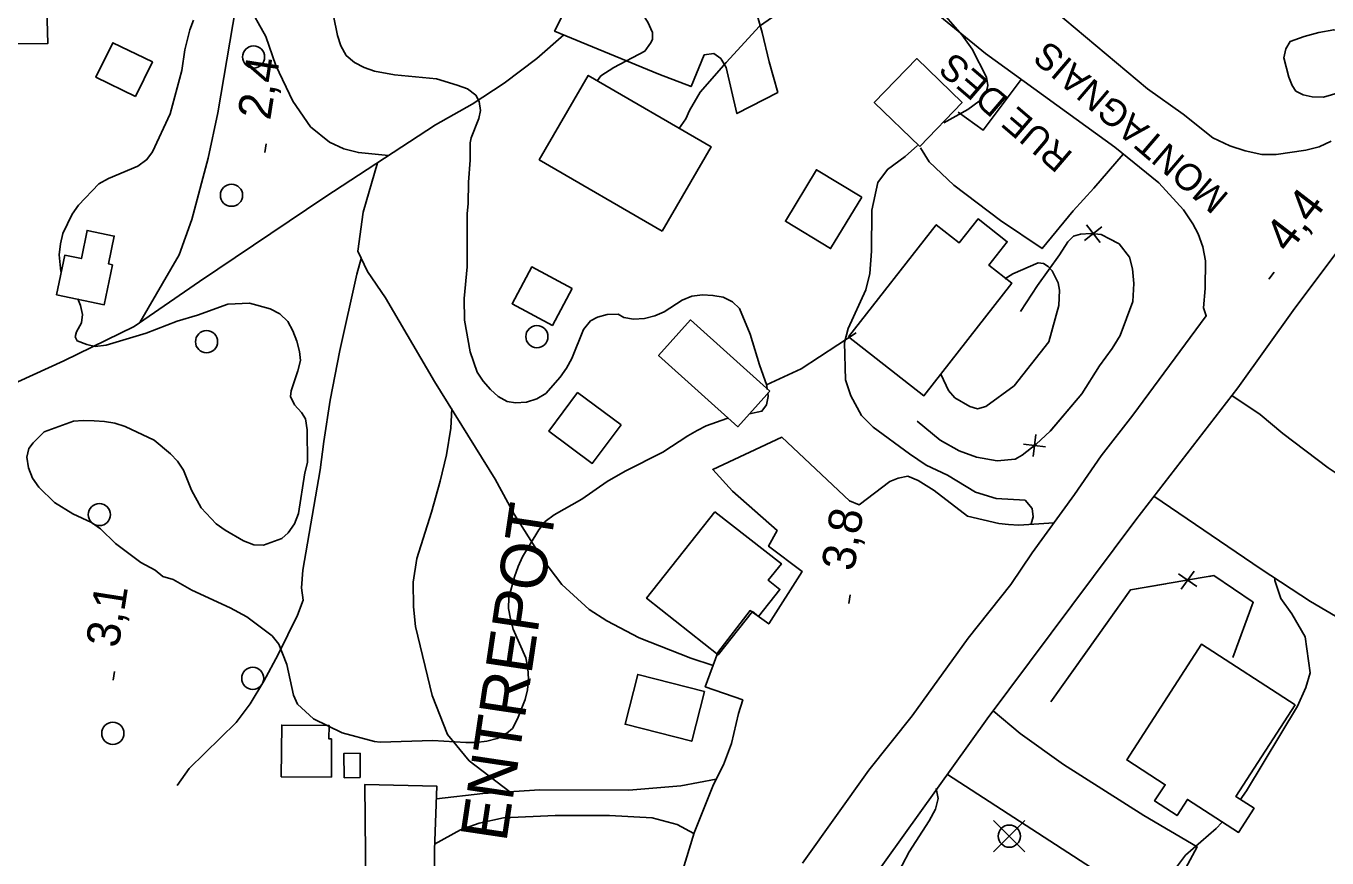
# Model space of a CAD drawing. Extents: x 282461 to 284471, y 5554090 to 5557646.
# Drawn here: x 283089.7 to 283207, y 5555034.3 to 5555109.4 of the extents above; entities that cross this region are included whole.
import ezdxf

# ---------------------------------------------------------------- set-up
doc = ezdxf.new("R2010")
doc.units = 0
for name, color, linetype in [('Niveau 1', 7, 'Continuous'), ('Niveau 15', 7, 'Continuous'), ('Niveau 19', 7, 'Continuous'), ('Niveau 2', 7, 'Continuous'), ('Niveau 21', 7, 'Continuous'), ('Niveau 22', 7, 'Continuous'), ('Niveau 3', 7, 'Continuous'), ('Niveau 31', 7, 'Continuous'), ('Niveau 36', 7, 'Continuous'), ('Niveau 37', 7, 'Continuous')]:
    doc.layers.add(name, color=color, linetype=linetype)

msp = doc.modelspace()

# ---------------------------------------------------------------- linework, layer by layer
at = {"layer": 'Niveau 1'}
msp.add_lwpolyline([(283177.92, 5555086.57), (283178.65, 5555087.01), (283180.92, 5555088), (283181.42, 5555087.94), (283181.84, 5555087.69), (283182.2, 5555087.29), (283182.74, 5555086.21), (283182.84, 5555085.56), (283182.78, 5555084.17), (283181.89, 5555080.88), (283178.75, 5555076.91), (283176.2, 5555075.05), (283175.46, 5555074.86), (283174.77, 5555075.06), (283173.4, 5555075.84), (283172.84, 5555076.49), (283172.17, 5555077.91)], dxfattribs=at)
at = {"layer": 'Niveau 19'}
for points in [[(283065.94, 5555107.93), (283080.91, 5555107.75), (283091.63, 5555107.8), (283091.48, 5555113.07), (283086.18, 5555112.91), (283077.02, 5555113.1), (283077, 5555114.38), (283077.49, 5555123.12), (283077.46, 5555125.5), (283072.23, 5555125.34), (283072.09, 5555116.49), (283071.95, 5555114.46), (283071.89, 5555113.93), (283071.38, 5555113.35), (283070.16, 5555113.28), (283066.03, 5555113.42)], [(283141.09, 5555116.49), (283137.31, 5555108.92), (283146.71, 5555105.04), (283149.62, 5555103.91), (283150.8, 5555106.76), (283151.67, 5555106.89), (283152.32, 5555106.43), (283152.79, 5555105.62), (283153.76, 5555101.48), (283157.44, 5555103.38), (283156.66, 5555106.14), (283156.05, 5555108.79), (283155.26, 5555111.51)], [(283209.65, 5555106.28), (283209.46, 5555107.49), (283209.04, 5555108.36), (283208.28, 5555108.99), (283207.58, 5555109.04), (283206.25, 5555108.79), (283204.92, 5555108.43), (283203.65, 5555107.96), (283203.26, 5555107.31), (283203.09, 5555106.5), (283203.52, 5555104.77), (283203.82, 5555104.02), (283204.17, 5555103.5), (283204.81, 5555103.16), (283205.63, 5555102.99), (283206.67, 5555102.95), (283208.11, 5555103.36), (283208.69, 5555103.78), (283209.26, 5555104.48), (283209.6, 5555105.12), (283209.77, 5555105.76), (283209.65, 5555106.28)], [(283179.39, 5555104.56), (283175.98, 5555099.99), (283173.71, 5555101.59)], [(283170.32, 5555098.37), (283171.09, 5555097.11), (283173.32, 5555095.03), (283177.54, 5555091.82), (283181.28, 5555089.3), (283184.08, 5555092.7), (283185.96, 5555094.75), (283188.58, 5555097.82)], [(283191.37, 5555066.98), (283201.04, 5555060.38), (283205.48, 5555057.47), (283210.5, 5555054.51), (283211.07, 5555054.81), (283215.79, 5555062.67), (283214.21, 5555063.76), (283210.25, 5555065.92), (283209.37, 5555066.49), (283209.88, 5555067.65), (283207.07, 5555069.54), (283202.98, 5555072.62), (283200.93, 5555074.34), (283198.39, 5555076.05)], [(283148.79, 5555032.96), (283149.9, 5555036.62), (283151.65, 5555040.98), (283152.55, 5555042.73), (283153.28, 5555044.65), (283153.89, 5555047.38), (283154.28, 5555048.6), (283150.91, 5555049.78), (283152.03, 5555052.86), (283154.94, 5555056.65), (283156.63, 5555055.45), (283159.65, 5555060.17), (283156.61, 5555062.46), (283157.4, 5555063.86), (283153.36, 5555067.42), (283151.58, 5555069.38), (283157.8, 5555072.29), (283163.91, 5555066.54), (283164.79, 5555066.19), (283167.55, 5555068.3), (283168.3, 5555068.59), (283169.17, 5555068.77), (283170.1, 5555068.38), (283171.56, 5555067.47), (283174.54, 5555065.18), (283177.39, 5555064.51), (283178.26, 5555064.4), (283179.19, 5555064.35), (283182.35, 5555064.57)], [(283172.75, 5555041.88), (283189.57, 5555030.96), (283192.08, 5555029.43), (283195.25, 5555035.36), (283190.46, 5555038.16), (283183.22, 5555042.78), (283179.31, 5555045.58), (283176.87, 5555047.6)], [(283117.97, 5555011.02), (283118.35, 5555014.07), (283119.01, 5555018.19), (283119.36, 5555022.13), (283120.08, 5555025.56), (283120.33, 5555028.51), (283120.21, 5555040.98), (283126.7, 5555040.81), (283126.48, 5555035.07), (283126.52, 5555027.71), (283126.75, 5555023.08), (283127.86, 5555018.62), (283129.24, 5555015.16), (283131.27, 5555010.49)], [(283151.89, 5555041.45), (283148.69, 5555040.84), (283144, 5555040.45), (283136, 5555040.49), (283130.84, 5555040.16), (283126.66, 5555039.68)], [(283126.5, 5555035.6), (283128.84, 5555036.89), (283130.51, 5555037.48), (283132.72, 5555037.96), (283137.36, 5555038.18), (283142.28, 5555038.17), (283146.11, 5555037.97), (283148.38, 5555037.35), (283149.88, 5555036.55)]]:
    msp.add_lwpolyline(points, dxfattribs=at)
at = {"layer": 'Niveau 2'}
for points in [[(283131.66, 5555114.73), (283132.45, 5555114.98), (283136.09, 5555115.77), (283137.71, 5555116.07), (283138.81, 5555116.02), (283139.57, 5555115.57), (283140.22, 5555114.53), (283141.69, 5555112.64), (283142.28, 5555112), (283143.68, 5555111.38), (283145.26, 5555110.41), (283145.73, 5555109.72), (283146.14, 5555108.8), (283146.15, 5555108.16), (283145.98, 5555107.81), (283145.47, 5555107.11), (283142.65, 5555105.64), (283141.5, 5555104.87), (283141.2, 5555104.46)], [(283092.8, 5555087.23), (283092.65, 5555088.73), (283092.76, 5555089.72), (283092.98, 5555090.65), (283093.82, 5555092.39), (283094.39, 5555093.21), (283096.23, 5555095.14), (283097.09, 5555095.61), (283099.74, 5555096.74), (283100.55, 5555097.33), (283101.06, 5555098.03), (283102.64, 5555101.46), (283103.7, 5555105.36), (283103.96, 5555107.21), (283104.41, 5555109.02), (283104.74, 5555109.89)], [(283117.38, 5555110.3), (283117.75, 5555108.51), (283118.05, 5555107.59), (283118.52, 5555106.72), (283119.28, 5555106.09), (283120.16, 5555105.64), (283121.09, 5555105.3), (283122.89, 5555104.97), (283126.66, 5555104.6), (283128.53, 5555104.04), (283129.46, 5555103.7), (283130.22, 5555103.13), (283130.52, 5555102.55), (283130.64, 5555101.74), (283130.48, 5555101.04), (283129.8, 5555099.3), (283129.69, 5555098.83), (283129.71, 5555097.27), (283129.56, 5555095.29), (283129.53, 5555093.32), (283129.42, 5555092.45), (283129.42, 5555087.64), (283129.16, 5555084.8), (283129.19, 5555082.83), (283129.69, 5555079.99), (283130.35, 5555078.14), (283130.88, 5555077.34), (283131.53, 5555076.59), (283132.23, 5555075.96), (283133.05, 5555075.5), (283133.8, 5555075.4), (283134.79, 5555075.46), (283135.71, 5555075.76), (283136.52, 5555076.23), (283137.83, 5555077.7), (283138.4, 5555078.51), (283138.86, 5555079.39), (283139.93, 5555082.01), (283140.55, 5555082.77), (283141.19, 5555083.12), (283142.05, 5555083.36), (283143.04, 5555083.37), (283143.57, 5555083.08), (283144.44, 5555082.92), (283145.42, 5555082.99), (283146.35, 5555083.23), (283147.21, 5555083.58), (283148.82, 5555084.64), (283149.69, 5555085), (283150.67, 5555085.13), (283151.6, 5555085.08), (283152.53, 5555084.91), (283153.35, 5555084.51), (283153.99, 5555083.88), (283154.95, 5555081.57), (283155.8, 5555078.8), (283156.46, 5555076.95), (283156.5, 5555076.59)], [(283148.53, 5555100.11), (283149.14, 5555101.01), (283149.47, 5555101.76), (283150.44, 5555103.4), (283152.78, 5555106.08), (283155.81, 5555109.36), (283156.96, 5555110.18)], [(283172.61, 5555110.22), (283174.08, 5555108.55), (283174.97, 5555107.29), (283176.27, 5555104.75), (283176.4, 5555104), (283176.23, 5555103.36), (283175.6, 5555102.6), (283174.57, 5555101.84), (283172.41, 5555100.63)], [(283170.03, 5555098.6), (283168.94, 5555097.61), (283167.33, 5555096.44), (283166.47, 5555095.27), (283165.93, 5555092.77), (283165.91, 5555089.07)], [(283165.91, 5555089.07), (283165.76, 5555087.04), (283165.37, 5555085.59), (283163.79, 5555082.09), (283163.46, 5555080.82), (283163.56, 5555077.46), (283164.04, 5555076.01), (283164.99, 5555074.23), (283166.05, 5555073.2), (283169.32, 5555070.8), (283170.84, 5555069.77), (283172.76, 5555068.86), (283175.27, 5555067.32), (283177.13, 5555066.76), (283179.74, 5555066.61), (283180.39, 5555065.86), (283180.46, 5555065.11), (283180.29, 5555064.47)], [(283111.85, 5555054.38), (283109.57, 5555056.09), (283108.05, 5555056.89), (283104.61, 5555058.48), (283102.92, 5555059.45), (283101.99, 5555059.73), (283101.29, 5555060.3), (283100, 5555060.98), (283097.72, 5555062.7), (283096.37, 5555064.02), (283095.55, 5555064.59), (283093.86, 5555065.39), (283092.23, 5555066.41), (283090.82, 5555067.79), (283090.23, 5555068.6), (283089.87, 5555069.52), (283089.74, 5555070.5), (283089.91, 5555071.26), (283090.31, 5555071.79), (283091.28, 5555072.78), (283093.94, 5555073.73), (283094.8, 5555073.8), (283095.79, 5555073.75), (283096.72, 5555073.7), (283097.65, 5555073.54), (283098.58, 5555073.26), (283101.2, 5555072.01), (283102.67, 5555070.8), (283103.31, 5555070.12), (283103.84, 5555069.31), (283104.56, 5555067.52), (283105.45, 5555065.91), (283106.8, 5555064.47), (283107.62, 5555063.9), (283109.25, 5555062.93), (283110.19, 5555062.59), (283111.06, 5555062.54), (283112.73, 5555063.14), (283113.3, 5555063.66), (283113.87, 5555064.48), (283114.21, 5555065.41), (283114.8, 5555069.07), (283115.02, 5555070), (283114.99, 5555072.95), (283114.86, 5555073.94), (283114.5, 5555074.51), (283113.86, 5555075.2), (283113.5, 5555075.95), (283113.55, 5555076.47), (283114.17, 5555078.28), (283114.39, 5555079.21), (283114.32, 5555080.02), (283114.08, 5555080.94), (283113.72, 5555081.87), (283113.25, 5555082.73), (283112.54, 5555083.42), (283111.67, 5555083.87), (283109.81, 5555084.38), (283107.84, 5555084.3), (283105.12, 5555083.29), (283103.27, 5555082.75), (283100.5, 5555081.68), (283096.87, 5555080.6), (283095.88, 5555080.47), (283095.13, 5555080.64), (283094.25, 5555080.98), (283094.08, 5555081.33), (283094.19, 5555081.79), (283094.64, 5555082.61), (283094.75, 5555083.36), (283094.56, 5555084.17), (283094.33, 5555084.77)], [(283156.54, 5555076.28), (283156.58, 5555075.97), (283156.42, 5555075.21), (283156.02, 5555074.63), (283154.89, 5555074.39)], [(283152.99, 5555073.99), (283152.84, 5555073.96), (283150.99, 5555073.3), (283150.18, 5555072.89), (283149.32, 5555072.42), (283147.08, 5555070.95), (283143.68, 5555069.23), (283142.06, 5555068.29), (283139.76, 5555066.7), (283137.29, 5555065.29), (283136.48, 5555064.7), (283135.91, 5555063.94), (283134.43, 5555061.49), (283134.04, 5555060.62), (283133.7, 5555059.69), (283133.2, 5555057.83), (283133.16, 5555056.84), (283133.34, 5555055.92), (283133.58, 5555054.99), (283134.72, 5555052.39), (283134.9, 5555051.47), (283134.97, 5555050.48), (283134.87, 5555049.5), (283134.65, 5555048.63), (283133.97, 5555046.88), (283133.52, 5555046.01), (283133, 5555045.6), (283132.14, 5555045.12), (283131.21, 5555044.88), (283130.23, 5555044.76), (283129.3, 5555044.75), (283126.34, 5555044.95), (283121.59, 5555044.79), (283121.07, 5555044.84), (283118.16, 5555045.63), (283115.59, 5555046.88), (283114.13, 5555048.2), (283113.77, 5555049.01), (283113.16, 5555051.78), (283112.44, 5555053.63), (283111.85, 5555054.38)], [(283199.13, 5555039.59), (283199.71, 5555040.39), (283204.32, 5555048.02), (283205.05, 5555049.71), (283205.44, 5555051.04), (283204.99, 5555054.28), (283203.81, 5555056.36), (283202.81, 5555057.74), (283202.27, 5555059.35), (283202.27, 5555059.58)], [(283171.74, 5555040.62), (283171.9, 5555039.71), (283171.68, 5555038.73), (283171.11, 5555037.68), (283169.29, 5555034.88), (283168.04, 5555032.5), (283167.54, 5555031.04), (283167.22, 5555028.9), (283167.58, 5555027.28), (283168.41, 5555025.95), (283169.58, 5555024.81), (283174.73, 5555021.32), (283177.36, 5555019.26), (283178.82, 5555018.29), (283180.98, 5555017.15), (283182.32, 5555016.7), (283184.06, 5555016.26), (283185.43, 5555016.49)], [(283188, 5555018.65), (283188.66, 5555019.6), (283190.29, 5555023.84), (283191.23, 5555027.27), (283191.5, 5555029.19), (283192.17, 5555031.22), (283193.13, 5555033.14), (283194.22, 5555034.6), (283196.97, 5555037), (283197.49, 5555037.55)]]:
    msp.add_lwpolyline(points, dxfattribs=at)
at = {"layer": 'Niveau 21'}
for points in [[(283284.2, 5555189.8), (283273.25, 5555174.7), (283260.58, 5555158.37), (283254.41, 5555149.97), (283246.08, 5555138.94), (283240.02, 5555131.41), (283235.4, 5555125.04), (283225.86, 5555112.88), (283216.16, 5555099.63), (283211.13, 5555093.32), (283204.06, 5555083.92), (283198.93, 5555076.74), (283189.74, 5555064.84), (283176.33, 5555046.89), (283164.19, 5555029.92)], [(283140.66, 5555131.85), (283141.11, 5555133.16), (283146.4, 5555131.36), (283158.17, 5555126.32), (283169.88, 5555120.88), (283173.1, 5555118.42), (283182.41, 5555110.75), (283190.78, 5555103.71), (283193.99, 5555101.43), (283196.69, 5555099.3), (283198.2, 5555098.56), (283199.6, 5555098.11), (283201.11, 5555097.78), (283202.39, 5555097.79), (283205.05, 5555098.17), (283206.26, 5555098.47), (283207.36, 5555098.98)], [(283159.68, 5555033.86), (283165.66, 5555042.26), (283169.55, 5555047.16), (283174.62, 5555054.16), (283178.45, 5555059.01), (283180.38, 5555061.87), (283184.2, 5555067.11), (283186.6, 5555070.61), (283189.45, 5555074.28), (283196.08, 5555083.24), (283195.83, 5555083.96), (283195.98, 5555085.7), (283196.01, 5555088.19), (283195.76, 5555089.46), (283195.34, 5555090.62), (283194.87, 5555091.54), (283194.04, 5555092.8), (283191.81, 5555095.22), (283187.83, 5555098.43), (283176.19, 5555106.89), (283170.92, 5555111.19)]]:
    msp.add_lwpolyline(points, dxfattribs=at)
at = {"layer": 'Niveau 22'}
for points in [[(283099.93, 5555082.64), (283103.47, 5555088.73), (283104.59, 5555091.93), (283106.08, 5555097.46), (283106.96, 5555101.53), (283108.58, 5555111.11), (283108.96, 5555113.55), (283109.25, 5555117.34), (283109.74, 5555120.01), (283110.75, 5555123.2), (283112.26, 5555125.1), (283114.97, 5555127.82), (283117.1, 5555129.8), (283118.89, 5555131.08), (283122.26, 5555132.22)], [(283108.89, 5555113.13), (283109.62, 5555111.36), (283111.28, 5555108.41), (283112.18, 5555105.81), (283113.72, 5555102.59), (283115.31, 5555100.29), (283117.01, 5555098.91), (283118.3, 5555098.29), (283119.63, 5555097.95), (283122.34, 5555097.69)], [(283138.15, 5555108.57), (283135.72, 5555106.45), (283132.78, 5555104.23), (283129.88, 5555102.31), (283126.57, 5555100.47), (283116.6, 5555093.94), (283105.29, 5555086.33), (283099.39, 5555082.26), (283093.06, 5555079.18), (283088.91, 5555077.28), (283084.41, 5555075.5), (283079.51, 5555073.19), (283075.49, 5555070.2), (283072.4, 5555066.75), (283070.58, 5555064.12), (283069.68, 5555062.14), (283068.3, 5555058.54)], [(283151.61, 5555051.71), (283149.6, 5555052.37), (283144.94, 5555054.19), (283142.02, 5555055.72), (283140.44, 5555056.75), (283137.97, 5555059), (283136.25, 5555061.25), (283133.68, 5555065.36), (283131.95, 5555068.49), (283126.5, 5555077.3), (283122.06, 5555084.86), (283120.46, 5555087.23), (283119.57, 5555089.07), (283120.04, 5555092.57), (283121.35, 5555097.03)], [(283119.88, 5555088.41), (283119.47, 5555086.98), (283117.94, 5555080.12), (283117.09, 5555075.63), (283116.5, 5555071.91), (283116.19, 5555069.36), (283114.6, 5555060.31), (283114.5, 5555058.69), (283114.63, 5555057.59), (283114.13, 5555056.24), (283112.39, 5555052.69), (283111.09, 5555050.29), (283109.85, 5555048.25), (283108.6, 5555046.56), (283104.36, 5555042.4), (283103.28, 5555040.88)], [(283128.05, 5555074.87), (283127.95, 5555073.09), (283127.57, 5555070.7), (283127.01, 5555068.33), (283126.22, 5555065.54), (283124.88, 5555061.36), (283124.56, 5555059.21), (283124.59, 5555057), (283124.78, 5555055.21), (283126.27, 5555049), (283127.66, 5555045.48), (283129.62, 5555043.11), (283133.28, 5555040.32)]]:
    msp.add_lwpolyline(points, dxfattribs=at)
at = {"layer": 'Niveau 3'}
for p, q in [((283111.19, 5555097.97), (283111.31, 5555098.76)), ((283201.73, 5555086.53), (283202.22, 5555087.16)), ((283163.84, 5555057.28), (283163.96, 5555058.07)), ((283097.51, 5555050.37), (283097.63, 5555051.16))]:
    msp.add_line(p, q, dxfattribs=at)
at = {"layer": 'Niveau 31'}
for points in [[(283099.53, 5555103.02), (283095.96, 5555104.75), (283097.48, 5555107.86), (283101.05, 5555106.13), (283099.53, 5555103.02)], [(283170.24, 5555098.51), (283174.06, 5555102.48), (283169.97, 5555106.43), (283166.14, 5555102.46), (283170.24, 5555098.51)], [(283147.02, 5555090.87), (283135.94, 5555097.31), (283140.36, 5555104.91), (283151.44, 5555098.47), (283147.02, 5555090.87)], [(283165.01, 5555093.95), (283160.93, 5555096.41), (283158.13, 5555091.76), (283162.21, 5555089.3), (283165.01, 5555093.95)], [(283163.83, 5555081.33), (283170.62, 5555076.03), (283178.55, 5555086.19), (283176.48, 5555087.8), (283178.14, 5555089.92), (283175.5, 5555091.98), (283173.81, 5555089.82), (283171.73, 5555091.45), (283163.83, 5555081.33)], [(283092.41, 5555085.12), (283096.71, 5555084.24), (283097.45, 5555087.83), (283097.09, 5555087.91), (283097.61, 5555090.43), (283095.16, 5555090.93), (283094.64, 5555088.4), (283093.15, 5555088.7), (283092.41, 5555085.12)], [(283138.9, 5555085.69), (283137.12, 5555082.37), (283133.48, 5555084.33), (283135.26, 5555087.65), (283138.9, 5555085.69)], [(283156.72, 5555076.43), (283149.58, 5555082.86), (283146.7, 5555079.66), (283153.85, 5555073.23), (283156.72, 5555076.43)], [(283143.31, 5555073.39), (283139.39, 5555076.31), (283136.8, 5555072.83), (283140.72, 5555069.92), (283143.31, 5555073.39)], [(283151.78, 5555065.57), (283145.62, 5555057.77), (283152.07, 5555052.67), (283155.15, 5555056.56), (283155.71, 5555056.12), (283157.63, 5555058.56), (283156.59, 5555059.38), (283157.77, 5555060.88), (283151.78, 5555065.57)], [(283204.11, 5555048.14), (283195.65, 5555053.61), (283188.91, 5555043.18), (283192.38, 5555040.94), (283191.43, 5555039.48), (283193.45, 5555038.17), (283194.39, 5555039.62), (283199, 5555036.65), (283200.4, 5555038.82), (283198.76, 5555039.88), (283204.11, 5555048.14)], [(283150.83, 5555049.36), (283144.82, 5555050.89), (283143.68, 5555046.4), (283149.68, 5555044.87), (283150.83, 5555049.36)], [(283117.19, 5555041.62), (283112.67, 5555041.66), (283112.71, 5555046.33), (283116.98, 5555046.29), (283116.96, 5555045.08), (283117.19, 5555045.08), (283117.19, 5555041.62)], [(283119.79, 5555041.59), (283119.77, 5555043.79), (283118.32, 5555043.77), (283118.35, 5555041.58), (283119.79, 5555041.59)]]:
    msp.add_lwpolyline(points, dxfattribs=at)
at = {"layer": 'Niveau 36'}
for p, q in [((283179.72, 5555034.89), (283176.9, 5555037.71)), ((283176.9, 5555034.89), (283179.72, 5555037.71))]:
    msp.add_line(p, q, dxfattribs=at)
for centre in [(283110.17, 5555106.58), (283108.18, 5555094.11), (283105.93, 5555080.9), (283135.72, 5555081.36), (283096.27, 5555065.31), (283110.1, 5555050.54), (283097.48, 5555045.58), (283178.32, 5555036.31)]:
    msp.add_circle(centre, 1, dxfattribs=at)
at = {"layer": 'Niveau 37'}
for p, q in [((283186.67, 5555091.26), (283185.1, 5555090.02)), ((283185.27, 5555091.43), (283186.51, 5555089.86)), ((283180.48, 5555070.55), (283180.72, 5555072.53)), ((283181.59, 5555071.42), (283179.61, 5555071.66)), ((283193.59, 5555059.98), (283195.23, 5555058.83)), ((283194.99, 5555060.22), (283193.83, 5555058.59))]:
    msp.add_line(p, q, dxfattribs=at)
for points in [[(283170, 5555073.74), (283172.1, 5555072.03), (283173.79, 5555071.06), (283175.36, 5555070.49), (283177.22, 5555070.16), (283178.84, 5555070.3), (283179.47, 5555070.66), (283180.74, 5555071.65), (283182, 5555072.82), (283184.85, 5555076.21), (283186.45, 5555078.71), (283187.59, 5555080.28), (283188.33, 5555081.45), (283189.45, 5555084.52), (283189.55, 5555086.14), (283189.42, 5555087.47), (283189.17, 5555088.51), (283188.23, 5555089.72), (283186.6, 5555090.56), (283185.67, 5555090.67), (283184.75, 5555090.6), (283184.11, 5555090.42), (283183.59, 5555089.9), (283182.86, 5555088.72), (283180.87, 5555085.97), (283179.34, 5555083.63)], [(283183.97, 5555090.28), (283183.59, 5555089.9), (283182.86, 5555088.72), (283180.87, 5555085.97), (283179.34, 5555083.63)], [(283188, 5555080.93), (283188.33, 5555081.45), (283189.45, 5555084.52), (283189.55, 5555086.14), (283189.42, 5555087.47), (283189.17, 5555088.51), (283188.23, 5555089.72), (283187.74, 5555089.97)], [(283156.43, 5555077.02), (283159.55, 5555078.44), (283164.51, 5555081.7)], [(283156.43, 5555077.02), (283159.55, 5555078.44), (283164.51, 5555081.7)], [(283182.07, 5555072.9), (283184.85, 5555076.21), (283186.45, 5555078.71), (283187.59, 5555080.28), (283188, 5555080.93)], [(283170, 5555073.74), (283172.1, 5555072.03), (283173.79, 5555071.06), (283175.36, 5555070.49), (283177.22, 5555070.16), (283178.84, 5555070.3), (283178.98, 5555070.38)], [(283198.47, 5555052.42), (283200.32, 5555057.41), (283196.76, 5555059.81), (283189.25, 5555058.52), (283182.07, 5555048.43)], [(283198.47, 5555052.42), (283200.32, 5555057.41), (283196.76, 5555059.81), (283196.38, 5555059.74)], [(283192.44, 5555059.07), (283189.25, 5555058.52), (283185.33, 5555053.01)], [(283185.33, 5555053.01), (283182.07, 5555048.43)]]:
    msp.add_lwpolyline(points, dxfattribs=at)

# ---------------------------------------------------------------- texts
at = {"layer": 'Niveau 15'}
for s, p in [('MONTAGNAIS', (283198.24, 5555094.11)), ('RUE DES', (283184.17, 5555097.83))]:
    msp.add_text(s, height=2.4, rotation=139.4162, dxfattribs=at).set_placement(p)
at = {"layer": 'Niveau 3'}
for s, rotation, p in [('2,4  ', 81.0957, (283111.67, 5555100.81)), ('4,4  ', 52.3857, (283203.52, 5555088.78)), ('3,8  ', 81.0957, (283164.32, 5555060.12)), ('3,1  ', 81.0957, (283097.99, 5555053.21))]:
    msp.add_text(s, height=3, rotation=rotation, dxfattribs=at).set_placement(p)
at = {"layer": 'Niveau 31'}
msp.add_text('ENTREPOT', height=4.2, rotation=81.5139, dxfattribs=at).set_placement((283132.96, 5555035.69))

doc.saveas('drawing.dxf')
